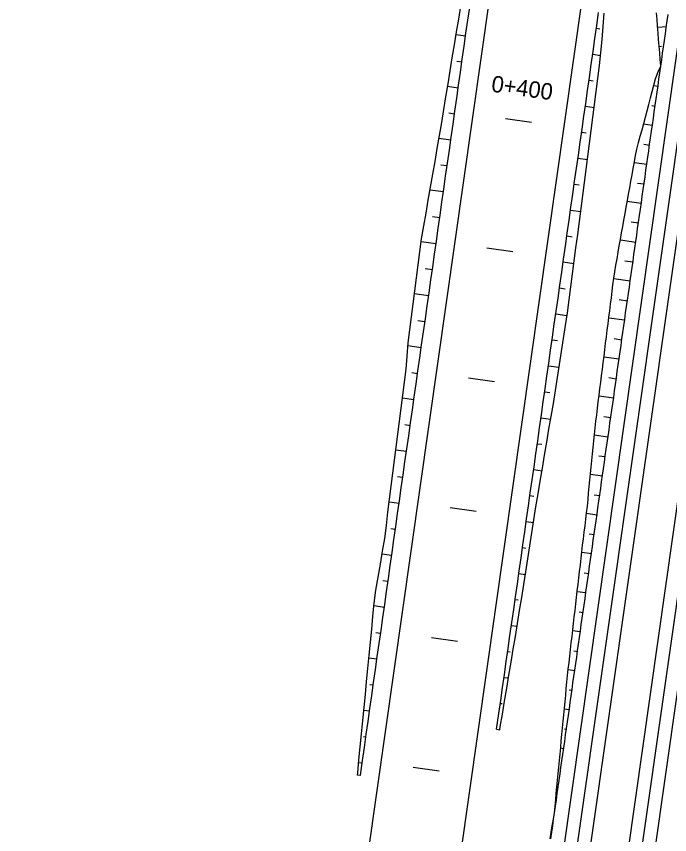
# Model space of a CAD drawing. Extents: x 6503541 to 6503743, y 5888004 to 5888145.
# Drawn here: x 6503703.334 to 6503704.53, y 5888123.154 to 5888124.651 of the extents above; entities that cross this region are included whole.
import ezdxf

# ---------------------------------------------------------------- set-up
doc = ezdxf.new("R2010")
doc.units = 0
doc.layers.add('12', color=7, linetype='Continuous')

msp = doc.modelspace()

# ---------------------------------------------------------------- linework, layer by layer
at = {"layer": '12'}
for p, q in [((6503703.334, 5888115.918), (6503705.1445, 5888128.6327)), ((6503703.8373, 5888119.6233), (6503705.1208, 5888128.6361)), ((6503703.3577, 5888115.9146), (6503705.1683, 5888128.6294)), ((6503703.4266, 5888115.9048), (6503705.2372, 5888128.6195)), ((6503703.4504, 5888115.9014), (6503705.2609, 5888128.6162)), ((6503704.0013, 5888119.5999), (6503705.2847, 5888128.6128)), ((6503704.5387, 5888127.06), (6503703.8027, 5888121.8909)), ((6503704.7051, 5888127.0363), (6503703.969, 5888121.8672)), ((6503704.5085, 5888124.6317), (6503704.5245, 5888124.633)), ((6503704.5153, 5888124.5961), (6503704.5114, 5888124.5958)), ((6503704.5137, 5888124.5585), (6503704.5139, 5888124.5584)), ((6503704.514, 5888124.5599), (6503704.5141, 5888124.5599)), ((6503704.5088, 5888124.5228), (6503704.501, 5888124.5239)), ((6503704.4978, 5888124.488), (6503704.5038, 5888124.4872)), ((6503704.4987, 5888124.4515), (6503704.4825, 5888124.4538)), ((6503704.4834, 5888124.4173), (6503704.4936, 5888124.4159)), ((6503704.4885, 5888124.3802), (6503704.4655, 5888124.3835)), ((6503704.4713, 5888124.3463), (6503704.4835, 5888124.3446)), ((6503704.4784, 5888124.309), (6503704.4528, 5888124.3126)), ((6503704.4599, 5888124.2752), (6503704.4733, 5888124.2733)), ((6503704.4682, 5888124.2377), (6503704.4401, 5888124.2417)), ((6503704.4485, 5888124.2041), (6503704.4632, 5888124.202)), ((6503704.4581, 5888124.1664), (6503704.4279, 5888124.1707)), ((6503704.4382, 5888124.1329), (6503704.453, 5888124.1308)), ((6503704.4479, 5888124.0951), (6503704.419, 5888124.0992)), ((6503704.4287, 5888124.0615), (6503704.4429, 5888124.0595)), ((6503704.4378, 5888124.0238), (6503704.4101, 5888124.0278)), ((6503704.4192, 5888123.9901), (6503704.4327, 5888123.9882)), ((6503704.4276, 5888123.9526), (6503704.4011, 5888123.9563)), ((6503704.4096, 5888123.9188), (6503704.4226, 5888123.9169)), ((6503704.4175, 5888123.8813), (6503704.3923, 5888123.8849)), ((6503704.4006, 5888123.8473), (6503704.4124, 5888123.8456)), ((6503704.4073, 5888123.81), (6503704.3854, 5888123.8131)), ((6503704.3921, 5888123.7758), (6503704.4023, 5888123.7744)), ((6503704.3972, 5888123.7387), (6503704.3782, 5888123.7414)), ((6503704.3829, 5888123.7044), (6503704.3921, 5888123.7031)), ((6503704.387, 5888123.6674), (6503704.3695, 5888123.6699)), ((6503704.3736, 5888123.633), (6503704.382, 5888123.6318)), ((6503704.3769, 5888123.5962), (6503704.3611, 5888123.5984)), ((6503704.3644, 5888123.5616), (6503704.3718, 5888123.5605)), ((6503704.3667, 5888123.5249), (6503704.3528, 5888123.5269)), ((6503704.3552, 5888123.4902), (6503704.3617, 5888123.4892)), ((6503704.3566, 5888123.4536), (6503704.3446, 5888123.4553)), ((6503704.3463, 5888123.4187), (6503704.3515, 5888123.418)), ((6503704.3464, 5888123.3823), (6503704.3376, 5888123.3836)), ((6503704.3378, 5888123.3472), (6503704.3414, 5888123.3467)), ((6503704.3363, 5888123.311), (6503704.3307, 5888123.3118)), ((6503704.3293, 5888123.2757), (6503704.3312, 5888123.2754)), ((6503704.3261, 5888123.2397), (6503704.3238, 5888123.2401)), ((6503704.3194, 5888123.1937), (6503704.3196, 5888123.1937)), ((6503704.3152, 5888123.1687), (6503704.316, 5888123.1685))]:
    msp.add_line(p, q, dxfattribs=at)
for points in [[(6503703.9587, 5888123.2627), (6503703.9591, 5888123.2668), (6503703.9614, 5888123.2907), (6503703.9638, 5888123.3146), (6503703.9661, 5888123.3385), (6503703.9684, 5888123.3624), (6503703.9708, 5888123.3863), (6503703.9731, 5888123.4102), (6503703.9755, 5888123.4341), (6503703.9778, 5888123.458), (6503703.9801, 5888123.4819), (6503703.9825, 5888123.5058), (6503703.9848, 5888123.5298), (6503703.9871, 5888123.5537), (6503703.9895, 5888123.5776), (6503703.9923, 5888123.6014), (6503703.9966, 5888123.6251), (6503704.0008, 5888123.6487), (6503704.0048, 5888123.6724), (6503704.0087, 5888123.696), (6503704.0118, 5888123.7198), (6503704.0141, 5888123.7438), (6503704.0173, 5888123.7676), (6503704.0204, 5888123.7914), (6503704.0235, 5888123.8152), (6503704.0266, 5888123.839), (6503704.0297, 5888123.8628), (6503704.0328, 5888123.8866), (6503704.0358, 5888123.9104), (6503704.0389, 5888123.9342), (6503704.042, 5888123.958), (6503704.0451, 5888123.9818), (6503704.048, 5888124.0056), (6503704.0498, 5888124.0296), (6503704.0515, 5888124.0536), (6503704.0544, 5888124.0774), (6503704.0575, 5888124.1012), (6503704.0607, 5888124.125), (6503704.0638, 5888124.1488), (6503704.0669, 5888124.1726), (6503704.07, 5888124.1964), (6503704.0732, 5888124.2202), (6503704.0762, 5888124.244), (6503704.0802, 5888124.2677), (6503704.0843, 5888124.2913), (6503704.0884, 5888124.315), (6503704.0925, 5888124.3386), (6503704.0966, 5888124.3623), (6503704.1007, 5888124.386), (6503704.1048, 5888124.4096), (6503704.1089, 5888124.4333), (6503704.113, 5888124.4569), (6503704.1169, 5888124.4806), (6503704.1207, 5888124.5043), (6503704.1246, 5888124.528), (6503704.1285, 5888124.5517), (6503704.1324, 5888124.5754), (6503704.1363, 5888124.5991), (6503704.1402, 5888124.6228), (6503704.1441, 5888124.6465), (6503704.1479, 5888124.6701)], [(6503703.964, 5888123.2619), (6503703.9679, 5888123.2897), (6503703.9713, 5888123.3135), (6503703.9747, 5888123.3373), (6503703.9781, 5888123.361), (6503703.9815, 5888123.3848), (6503703.9848, 5888123.4085), (6503703.9882, 5888123.4323), (6503703.9916, 5888123.4561), (6503703.995, 5888123.4798), (6503703.9984, 5888123.5036), (6503704.0018, 5888123.5273), (6503704.0051, 5888123.5511), (6503704.0085, 5888123.5749), (6503704.0119, 5888123.5986), (6503704.0153, 5888123.6224), (6503704.0187, 5888123.6461), (6503704.0221, 5888123.6699), (6503704.0254, 5888123.6937), (6503704.0288, 5888123.7174), (6503704.0322, 5888123.7412), (6503704.0356, 5888123.7649), (6503704.039, 5888123.7887), (6503704.0424, 5888123.8125), (6503704.0457, 5888123.8362), (6503704.0491, 5888123.86), (6503704.0525, 5888123.8837), (6503704.0559, 5888123.9075), (6503704.0593, 5888123.9313), (6503704.0627, 5888123.955), (6503704.066, 5888123.9788), (6503704.0694, 5888124.0025), (6503704.0728, 5888124.0263), (6503704.0762, 5888124.0501), (6503704.0796, 5888124.0738), (6503704.083, 5888124.0976), (6503704.0864, 5888124.1213), (6503704.0897, 5888124.1451), (6503704.0931, 5888124.1689), (6503704.0965, 5888124.1926), (6503704.0999, 5888124.2164), (6503704.1033, 5888124.2401), (6503704.1067, 5888124.2639), (6503704.11, 5888124.2877), (6503704.1134, 5888124.3114), (6503704.1168, 5888124.3352), (6503704.1202, 5888124.359), (6503704.1236, 5888124.3827), (6503704.127, 5888124.4065), (6503704.1303, 5888124.4302), (6503704.1337, 5888124.454), (6503704.1371, 5888124.4778), (6503704.1405, 5888124.5015), (6503704.1439, 5888124.5253), (6503704.1473, 5888124.549), (6503704.1506, 5888124.5728), (6503704.154, 5888124.5966), (6503704.1574, 5888124.6203), (6503704.1608, 5888124.6441), (6503704.1642, 5888124.6678)], [(6503704.2136, 5888123.3465), (6503704.2177, 5888123.3754), (6503704.2211, 5888123.3991), (6503704.2245, 5888123.4229), (6503704.2278, 5888123.4467), (6503704.2312, 5888123.4704), (6503704.2346, 5888123.4942), (6503704.238, 5888123.5179), (6503704.2414, 5888123.5417), (6503704.2448, 5888123.5655), (6503704.2481, 5888123.5892), (6503704.2515, 5888123.613), (6503704.2549, 5888123.6367), (6503704.2583, 5888123.6605), (6503704.2617, 5888123.6843), (6503704.2651, 5888123.708), (6503704.2685, 5888123.7318), (6503704.2718, 5888123.7555), (6503704.2752, 5888123.7793), (6503704.2786, 5888123.8031), (6503704.282, 5888123.8268), (6503704.2854, 5888123.8506), (6503704.2888, 5888123.8743), (6503704.2921, 5888123.8981), (6503704.2955, 5888123.9219), (6503704.2989, 5888123.9456), (6503704.3023, 5888123.9694), (6503704.3057, 5888123.9931), (6503704.3091, 5888124.0169), (6503704.3124, 5888124.0407), (6503704.3158, 5888124.0644), (6503704.3192, 5888124.0882), (6503704.3226, 5888124.112), (6503704.326, 5888124.1357), (6503704.3294, 5888124.1595), (6503704.3327, 5888124.1832), (6503704.3361, 5888124.207), (6503704.3395, 5888124.2308), (6503704.3429, 5888124.2545), (6503704.3463, 5888124.2783), (6503704.3497, 5888124.302), (6503704.353, 5888124.3258), (6503704.3564, 5888124.3496), (6503704.3598, 5888124.3733), (6503704.3632, 5888124.3971), (6503704.3666, 5888124.4208), (6503704.37, 5888124.4446), (6503704.3733, 5888124.4684), (6503704.3767, 5888124.4921), (6503704.3801, 5888124.5159), (6503704.3835, 5888124.5396), (6503704.3869, 5888124.5634), (6503704.3903, 5888124.5872), (6503704.3936, 5888124.6109), (6503704.397, 5888124.6347), (6503704.4004, 5888124.6584)], [(6503704.2192, 5888123.3457), (6503704.22, 5888123.3508), (6503704.224, 5888123.3745), (6503704.228, 5888123.3982), (6503704.232, 5888123.4218), (6503704.236, 5888123.4455), (6503704.24, 5888123.4692), (6503704.244, 5888123.4929), (6503704.248, 5888123.5165), (6503704.2519, 5888123.5402), (6503704.2557, 5888123.5639), (6503704.2595, 5888123.5876), (6503704.2632, 5888123.6113), (6503704.2669, 5888123.635), (6503704.2706, 5888123.6587), (6503704.2743, 5888123.6825), (6503704.278, 5888123.7062), (6503704.2818, 5888123.7299), (6503704.2856, 5888123.7536), (6503704.2895, 5888123.7773), (6503704.2935, 5888123.8009), (6503704.2975, 5888123.8246), (6503704.3015, 5888123.8483), (6503704.3055, 5888123.872), (6503704.3094, 5888123.8956), (6503704.3134, 5888123.9193), (6503704.3174, 5888123.943), (6503704.3212, 5888123.9667), (6503704.3248, 5888123.9904), (6503704.3285, 5888124.0141), (6503704.3322, 5888124.0379), (6503704.3358, 5888124.0616), (6503704.3395, 5888124.0853), (6503704.3432, 5888124.109), (6503704.3466, 5888124.1328), (6503704.3497, 5888124.1566), (6503704.3528, 5888124.1804), (6503704.3558, 5888124.2042), (6503704.3589, 5888124.228), (6503704.362, 5888124.2518), (6503704.3651, 5888124.2756), (6503704.3681, 5888124.2994), (6503704.3712, 5888124.3232), (6503704.3743, 5888124.347), (6503704.3774, 5888124.3708), (6503704.3804, 5888124.3946), (6503704.3835, 5888124.4184), (6503704.3866, 5888124.4422), (6503704.3897, 5888124.466), (6503704.3928, 5888124.4898), (6503704.3958, 5888124.5136), (6503704.3989, 5888124.5374), (6503704.4019, 5888124.5613), (6503704.4042, 5888124.5852), (6503704.4066, 5888124.6091), (6503704.4089, 5888124.633), (6503704.4104, 5888124.657)], [(6503704.3128, 5888123.1462), (6503704.3145, 5888123.158), (6503704.3162, 5888123.1699), (6503704.3179, 5888123.1818), (6503704.3196, 5888123.1937), (6503704.3213, 5888123.2056), (6503704.323, 5888123.2174), (6503704.3247, 5888123.2293), (6503704.3264, 5888123.2412), (6503704.328, 5888123.2531), (6503704.3297, 5888123.265), (6503704.3314, 5888123.2768), (6503704.3331, 5888123.2887), (6503704.3348, 5888123.3006), (6503704.3365, 5888123.3125), (6503704.3382, 5888123.3244), (6503704.3399, 5888123.3362), (6503704.3416, 5888123.3481), (6503704.3433, 5888123.36), (6503704.345, 5888123.3719), (6503704.3467, 5888123.3838), (6503704.3483, 5888123.3956), (6503704.35, 5888123.4075), (6503704.3517, 5888123.4194), (6503704.3534, 5888123.4313), (6503704.3551, 5888123.4432), (6503704.3568, 5888123.455), (6503704.3585, 5888123.4669), (6503704.3602, 5888123.4788), (6503704.3619, 5888123.4907), (6503704.3636, 5888123.5026), (6503704.3653, 5888123.5144), (6503704.367, 5888123.5263), (6503704.3686, 5888123.5382), (6503704.3703, 5888123.5501), (6503704.372, 5888123.562), (6503704.3737, 5888123.5738), (6503704.3754, 5888123.5857), (6503704.3771, 5888123.5976), (6503704.3788, 5888123.6095), (6503704.3805, 5888123.6214), (6503704.3822, 5888123.6332), (6503704.3839, 5888123.6451), (6503704.3856, 5888123.657), (6503704.3873, 5888123.6689), (6503704.3889, 5888123.6808), (6503704.3906, 5888123.6927), (6503704.3923, 5888123.7045), (6503704.394, 5888123.7164), (6503704.3957, 5888123.7283), (6503704.3974, 5888123.7402), (6503704.3991, 5888123.7521), (6503704.4008, 5888123.7639), (6503704.4025, 5888123.7758), (6503704.4042, 5888123.7877), (6503704.4059, 5888123.7996), (6503704.4076, 5888123.8115), (6503704.4092, 5888123.8233), (6503704.4109, 5888123.8352), (6503704.4126, 5888123.8471), (6503704.4143, 5888123.859), (6503704.416, 5888123.8709), (6503704.4177, 5888123.8827), (6503704.4194, 5888123.8946), (6503704.4211, 5888123.9065), (6503704.4228, 5888123.9184), (6503704.4245, 5888123.9303), (6503704.4262, 5888123.9421), (6503704.4279, 5888123.954), (6503704.4295, 5888123.9659), (6503704.4312, 5888123.9778), (6503704.4329, 5888123.9897), (6503704.4346, 5888124.0015), (6503704.4363, 5888124.0134), (6503704.438, 5888124.0253), (6503704.4397, 5888124.0372), (6503704.4414, 5888124.0491), (6503704.4431, 5888124.0609), (6503704.4448, 5888124.0728), (6503704.4465, 5888124.0847), (6503704.4482, 5888124.0966), (6503704.4498, 5888124.1085), (6503704.4515, 5888124.1203), (6503704.4532, 5888124.1322), (6503704.4549, 5888124.1441), (6503704.4566, 5888124.156), (6503704.4583, 5888124.1679), (6503704.46, 5888124.1797), (6503704.4617, 5888124.1916), (6503704.4634, 5888124.2035), (6503704.4651, 5888124.2154), (6503704.4668, 5888124.2273), (6503704.4685, 5888124.2391), (6503704.4701, 5888124.251), (6503704.4718, 5888124.2629), (6503704.4735, 5888124.2748), (6503704.4752, 5888124.2867), (6503704.4769, 5888124.2985), (6503704.4786, 5888124.3104), (6503704.4803, 5888124.3223), (6503704.482, 5888124.3342), (6503704.4837, 5888124.3461), (6503704.4854, 5888124.3579), (6503704.4871, 5888124.3698), (6503704.4888, 5888124.3817), (6503704.4904, 5888124.3936), (6503704.4921, 5888124.4055), (6503704.4938, 5888124.4173), (6503704.4955, 5888124.4292), (6503704.4972, 5888124.4411), (6503704.4989, 5888124.453), (6503704.5006, 5888124.4649), (6503704.5023, 5888124.4767), (6503704.504, 5888124.4886), (6503704.5057, 5888124.5005), (6503704.5074, 5888124.5124), (6503704.5091, 5888124.5243), (6503704.5107, 5888124.5361), (6503704.5124, 5888124.548), (6503704.5141, 5888124.5599), (6503704.5158, 5888124.5718), (6503704.5175, 5888124.5837), (6503704.5192, 5888124.5955), (6503704.5209, 5888124.6074), (6503704.5226, 5888124.6193), (6503704.5243, 5888124.6312), (6503704.526, 5888124.6431), (6503704.5277, 5888124.6549)], [(6503704.514, 5888124.5599), (6503704.5132, 5888124.5722), (6503704.5123, 5888124.5844), (6503704.5113, 5888124.5967), (6503704.5103, 5888124.6089), (6503704.5093, 5888124.6212), (6503704.5084, 5888124.6334), (6503704.5074, 5888124.6457), (6503704.5064, 5888124.658)], [(6503704.1567, 5888124.6151), (6503704.1393, 5888124.6175)], [(6503704.3963, 5888124.6296), (6503704.4024, 5888124.6287)], [(6503704.3895, 5888124.582), (6503704.4037, 5888124.58)], [(6503704.1499, 5888124.5675), (6503704.1407, 5888124.5688)], [(6503704.3194, 5888123.1937), (6503704.3205, 5888123.2057), (6503704.3217, 5888123.2176), (6503704.3228, 5888123.2296), (6503704.324, 5888123.2415), (6503704.3251, 5888123.2535), (6503704.3263, 5888123.2655), (6503704.3274, 5888123.2774), (6503704.3286, 5888123.2894), (6503704.3297, 5888123.3013), (6503704.3309, 5888123.3133), (6503704.332, 5888123.3252), (6503704.3332, 5888123.3372), (6503704.3343, 5888123.3492), (6503704.3355, 5888123.3611), (6503704.3366, 5888123.3731), (6503704.3378, 5888123.385), (6503704.3389, 5888123.397), (6503704.3401, 5888123.4089), (6503704.3412, 5888123.4209), (6503704.3424, 5888123.4329), (6503704.3435, 5888123.4448), (6503704.3447, 5888123.4568), (6503704.3461, 5888123.4687), (6503704.3475, 5888123.4806), (6503704.3489, 5888123.4925), (6503704.3502, 5888123.5045), (6503704.3516, 5888123.5164), (6503704.353, 5888123.5283), (6503704.3544, 5888123.5402), (6503704.3558, 5888123.5522), (6503704.3572, 5888123.5641), (6503704.3585, 5888123.576), (6503704.3599, 5888123.5879), (6503704.3613, 5888123.5999), (6503704.3627, 5888123.6118), (6503704.3641, 5888123.6237), (6503704.3655, 5888123.6356), (6503704.3669, 5888123.6476), (6503704.3682, 5888123.6595), (6503704.3696, 5888123.6714), (6503704.371, 5888123.6833), (6503704.3725, 5888123.6952), (6503704.374, 5888123.7071), (6503704.3754, 5888123.7191), (6503704.3769, 5888123.731), (6503704.3783, 5888123.7429), (6503704.3798, 5888123.7548), (6503704.3809, 5888123.7668), (6503704.3821, 5888123.7787), (6503704.3833, 5888123.7907), (6503704.3844, 5888123.8026), (6503704.3856, 5888123.8146), (6503704.3867, 5888123.8265), (6503704.3879, 5888123.8385), (6503704.389, 5888123.8505), (6503704.3902, 5888123.8624), (6503704.3913, 5888123.8744), (6503704.3925, 5888123.8863), (6503704.3938, 5888123.8983), (6503704.3953, 5888123.9102), (6503704.3968, 5888123.9221), (6503704.3983, 5888123.934), (6503704.3998, 5888123.9459), (6503704.4013, 5888123.9578), (6503704.4028, 5888123.9697), (6503704.4043, 5888123.9816), (6503704.4058, 5888123.9935), (6503704.4073, 5888124.0054), (6503704.4087, 5888124.0173), (6503704.4102, 5888124.0292), (6503704.4117, 5888124.0412), (6503704.4132, 5888124.0531), (6503704.4147, 5888124.065), (6503704.4162, 5888124.0769), (6503704.4177, 5888124.0888), (6503704.4192, 5888124.1007), (6503704.4207, 5888124.1126), (6503704.4222, 5888124.1245), (6503704.4237, 5888124.1364), (6503704.4251, 5888124.1483), (6503704.4266, 5888124.1602), (6503704.4281, 5888124.1722), (6503704.4298, 5888124.184), (6503704.4319, 5888124.1959), (6503704.434, 5888124.2077), (6503704.4361, 5888124.2195), (6503704.4382, 5888124.2313), (6503704.4403, 5888124.2431), (6503704.4425, 5888124.255), (6503704.4446, 5888124.2668), (6503704.4467, 5888124.2786), (6503704.4488, 5888124.2904), (6503704.4509, 5888124.3022), (6503704.4531, 5888124.3141), (6503704.4552, 5888124.3259), (6503704.4573, 5888124.3377), (6503704.4594, 5888124.3495), (6503704.4615, 5888124.3613), (6503704.4637, 5888124.3732), (6503704.4658, 5888124.385), (6503704.4679, 5888124.3968), (6503704.4705, 5888124.4085), (6503704.4736, 5888124.4202), (6503704.4767, 5888124.4319), (6503704.4798, 5888124.4436), (6503704.4829, 5888124.4553), (6503704.4859, 5888124.4669), (6503704.489, 5888124.4786), (6503704.4921, 5888124.4903), (6503704.4952, 5888124.502), (6503704.4983, 5888124.5137), (6503704.5014, 5888124.5253), (6503704.5045, 5888124.537), (6503704.509, 5888124.5485), (6503704.514, 5888124.5599)], [(6503704.3828, 5888124.5345), (6503704.3905, 5888124.5334)], [(6503704.1431, 5888124.52), (6503704.1237, 5888124.5228)], [(6503704.376, 5888124.487), (6503704.3921, 5888124.4847)], [(6503704.1364, 5888124.4725), (6503704.1262, 5888124.4739)], [(6503704.2298, 5888124.4646), (6503704.2773, 5888124.4578)], [(6503704.3692, 5888124.4395), (6503704.3776, 5888124.4383)], [(6503704.1296, 5888124.425), (6503704.108, 5888124.428)], [(6503704.3625, 5888124.392), (6503704.3798, 5888124.3895)], [(6503704.1228, 5888124.3775), (6503704.1113, 5888124.3791)], [(6503704.1161, 5888124.3299), (6503704.0916, 5888124.3334)], [(6503704.3557, 5888124.3444), (6503704.3647, 5888124.3432)], [(6503704.3489, 5888124.2969), (6503704.3675, 5888124.2943)], [(6503704.1093, 5888124.2824), (6503704.0963, 5888124.2843)], [(6503704.3422, 5888124.2494), (6503704.3517, 5888124.248)], [(6503704.1025, 5888124.2349), (6503704.0755, 5888124.2387)], [(6503704.2435, 5888124.2202), (6503704.1959, 5888124.227)], [(6503704.3354, 5888124.2019), (6503704.3552, 5888124.1991)], [(6503704.0958, 5888124.1874), (6503704.0826, 5888124.1892)], [(6503704.3286, 5888124.1544), (6503704.3388, 5888124.1529)], [(6503704.089, 5888124.1398), (6503704.0631, 5888124.1435)], [(6503704.3219, 5888124.1068), (6503704.3424, 5888124.1039)], [(6503704.0822, 5888124.0923), (6503704.0695, 5888124.0941)], [(6503704.0755, 5888124.0448), (6503704.0512, 5888124.0483)], [(6503704.3151, 5888124.0593), (6503704.3251, 5888124.0579)], [(6503704.3083, 5888124.0118), (6503704.3277, 5888124.009)], [(6503704.0687, 5888123.9973), (6503704.058, 5888123.9988)], [(6503704.2096, 5888123.9826), (6503704.1621, 5888123.9894)], [(6503704.3016, 5888123.9643), (6503704.311, 5888123.9629)], [(6503704.0619, 5888123.9498), (6503704.0413, 5888123.9527)], [(6503704.2948, 5888123.9168), (6503704.3126, 5888123.9142)], [(6503704.0552, 5888123.9022), (6503704.0452, 5888123.9037)], [(6503704.288, 5888123.8692), (6503704.2963, 5888123.8681)], [(6503704.0484, 5888123.8547), (6503704.029, 5888123.8575)], [(6503704.0416, 5888123.8072), (6503704.0322, 5888123.8085)], [(6503704.2813, 5888123.8217), (6503704.2967, 5888123.8195)], [(6503704.0349, 5888123.7597), (6503704.0166, 5888123.7623)], [(6503704.2745, 5888123.7742), (6503704.2816, 5888123.7732)], [(6503704.1758, 5888123.745), (6503704.1283, 5888123.7517)], [(6503704.2677, 5888123.7267), (6503704.281, 5888123.7248)], [(6503704.0281, 5888123.7122), (6503704.0196, 5888123.7134)], [(6503704.261, 5888123.6792), (6503704.2673, 5888123.6783)], [(6503704.0213, 5888123.6646), (6503704.0039, 5888123.6671)], [(6503704.2542, 5888123.6316), (6503704.2661, 5888123.6299)], [(6503704.0145, 5888123.6171), (6503704.0051, 5888123.6185)], [(6503704.2474, 5888123.5841), (6503704.253, 5888123.5833)], [(6503704.0078, 5888123.5696), (6503703.989, 5888123.5723)], [(6503704.001, 5888123.5221), (6503703.9926, 5888123.5233)], [(6503704.2407, 5888123.5366), (6503704.2511, 5888123.5351)], [(6503704.142, 5888123.5074), (6503704.0944, 5888123.5141)], [(6503704.2339, 5888123.4891), (6503704.2385, 5888123.4884)], [(6503703.9942, 5888123.4746), (6503703.9796, 5888123.4766)], [(6503704.2271, 5888123.4415), (6503704.2351, 5888123.4404)], [(6503703.9875, 5888123.427), (6503703.9812, 5888123.4279)], [(6503704.2204, 5888123.394), (6503704.2238, 5888123.3935)], [(6503703.9807, 5888123.3795), (6503703.9703, 5888123.381)], [(6503704.2136, 5888123.3465), (6503704.2192, 5888123.3457)], [(6503703.9739, 5888123.332), (6503703.9698, 5888123.3326)], [(6503703.9672, 5888123.2845), (6503703.9609, 5888123.2854)], [(6503704.1081, 5888123.2698), (6503704.0606, 5888123.2765)], [(6503703.964, 5888123.2619), (6503703.9587, 5888123.2627)], [(6503704.3115, 5888123.1463), (6503704.3134, 5888123.1582), (6503704.3154, 5888123.17), (6503704.3176, 5888123.1818), (6503704.3194, 5888123.1937)]]:
    msp.add_lwpolyline(points, dxfattribs=at)

# ---------------------------------------------------------------- texts
msp.add_text('0+400', height=0.03, rotation=351.8957, dxfattribs=at).set_placement((6503704.2026, 5888124.5137))

doc.saveas('drawing.dxf')
